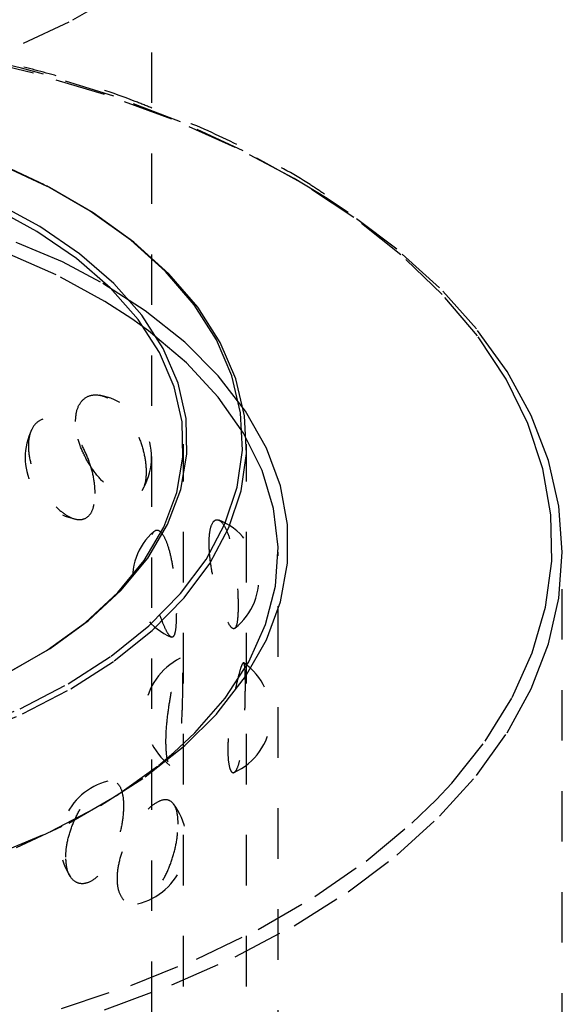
# Model space of a CAD drawing. Header units: inches. Extents: x 1907 to 2452, y -210 to -54.
# Tile 522 of 656: x 2008.43 to 2009.5, y -192.3 to -190.35. Entities that reach past the tile are written whole.
import ezdxf

# ---------------------------------------------------------------- set-up
doc = ezdxf.new("R2010")
doc.units = ezdxf.units.IN
doc.header["$LTSCALE"] = 0.5
doc.header["$MEASUREMENT"] = 0
doc.linetypes.add('HIDDEN', pattern=[0.225, 0.15, -0.075])
doc.layers.add('SID-M-H', color=4, linetype='HIDDEN')

msp = doc.modelspace()

# ---------------------------------------------------------------- linework, layer by layer
at = {"layer": 'SID-M-H'}
for p, q in [((2008.69024, -194.71293), (2008.69024, -189.8165)), ((2008.61992, -190.29888), (2008.52583, -190.35319)), ((2008.52583, -190.35319), (2008.42228, -190.40142)), ((2008.45624, -190.45412), (2008.31016, -190.41919)), ((2008.47563, -190.45592), (2008.43189, -190.44403)), ((2008.59649, -190.49627), (2008.45624, -190.45412)), ((2008.61496, -190.49963), (2008.47563, -190.45592)), ((2008.72985, -190.54532), (2008.59649, -190.49627)), ((2008.74706, -190.55028), (2008.61496, -190.49963)), ((2008.8553, -190.60088), (2008.72985, -190.54532)), ((2008.87088, -190.60747), (2008.74706, -190.55028)), ((2008.97188, -190.66255), (2008.8553, -190.60088)), ((2008.98546, -190.67075), (2008.87088, -190.60747)), ((2008.47798, -190.67507), (2008.37843, -190.62887)), ((2008.48324, -190.67811), (2008.38303, -190.63161)), ((2008.5683, -190.7272), (2008.47798, -190.67507)), ((2009.03725, -190.70232), (2008.97188, -190.66255)), ((2009.08991, -190.73963), (2008.98546, -190.67075)), ((2008.57416, -190.7306), (2008.48324, -190.67811)), ((2008.46842, -190.75768), (2008.37957, -190.70924)), ((2009.0787, -190.72985), (2009.03725, -190.70232)), ((2008.46269, -190.76723), (2008.3745, -190.71915)), ((2008.64832, -190.78467), (2008.5683, -190.7272)), ((2008.65472, -190.78845), (2008.57416, -190.7306)), ((2009.17496, -190.80227), (2009.0787, -190.72985)), ((2009.1834, -190.81358), (2009.08991, -190.73963)), ((2008.54082, -190.82081), (2008.46269, -190.76723)), ((2008.54712, -190.81165), (2008.46842, -190.75768)), ((2008.71711, -190.8468), (2008.64832, -190.78467)), ((2008.72397, -190.851), (2008.65472, -190.78845)), ((2008.50079, -190.85308), (2008.39505, -190.80646)), ((2008.61466, -190.87046), (2008.54712, -190.81165)), ((2009.25992, -190.87926), (2009.17496, -190.80227)), ((2008.58827, -190.86767), (2008.51352, -190.82785)), ((2008.60786, -190.87918), (2008.54082, -190.82081)), ((2009.26521, -190.892), (2009.1834, -190.81358)), ((2008.77386, -190.91286), (2008.71711, -190.8468)), ((2008.7811, -190.91749), (2008.72397, -190.851)), ((2008.59734, -190.90593), (2008.50079, -190.85308)), ((2008.67722, -190.9247), (2008.58827, -190.86767)), ((2008.67014, -190.93332), (2008.61466, -190.87046)), ((2008.66293, -190.94158), (2008.60786, -190.87918)), ((2009.33293, -190.96022), (2009.25992, -190.87926)), ((2008.65044, -190.9404), (2008.59734, -190.90593)), ((2009.33469, -190.97429), (2009.26521, -190.892)), ((2008.75536, -190.98679), (2008.67722, -190.9247)), ((2008.81791, -190.98207), (2008.77386, -190.91286)), ((2008.82544, -190.98717), (2008.7811, -190.91749)), ((2008.68362, -190.96441), (2008.65044, -190.9404)), ((2008.70533, -191.00719), (2008.66293, -190.94158)), ((2008.71285, -190.99942), (2008.67014, -190.93332)), ((2008.75864, -191.02784), (2008.68362, -190.96441)), ((2009.39344, -191.04456), (2009.33293, -190.96022)), ((2008.82182, -191.05325), (2008.75536, -190.98679)), ((2008.84874, -191.05363), (2008.81791, -190.98207)), ((2008.85647, -191.0592), (2008.82544, -190.98717)), ((2009.3913, -191.0598), (2009.33469, -190.97429)), ((2008.73449, -191.07517), (2008.70533, -191.00719)), ((2008.74223, -191.06791), (2008.71285, -190.99942)), ((2008.82156, -191.09552), (2008.75864, -191.02784)), ((2009.44099, -191.13161), (2009.39344, -191.04456)), ((2008.87589, -191.12335), (2008.82182, -191.05325)), ((2008.86598, -191.12669), (2008.84874, -191.05363)), ((2008.87383, -191.13275), (2008.85647, -191.0592)), ((2009.4346, -191.14787), (2009.3913, -191.0598)), ((2008.75004, -191.14463), (2008.73449, -191.07517)), ((2008.75789, -191.13788), (2008.74223, -191.06791)), ((2008.87166, -191.16668), (2008.82156, -191.09552)), ((2008.91697, -191.19634), (2008.87589, -191.12335)), ((2008.75964, -191.20842), (2008.75789, -191.13788)), ((2008.86944, -191.2004), (2008.86598, -191.12669)), ((2008.87731, -191.20695), (2008.87383, -191.13275)), ((2009.47521, -191.22073), (2009.44099, -191.13161)), ((2008.75177, -191.21465), (2008.75004, -191.14463)), ((2009.46424, -191.2378), (2009.4346, -191.14787)), ((2008.90837, -191.24051), (2008.87166, -191.16668)), ((2008.75274, -195.46237), (2008.75274, -191.18839)), ((2008.85907, -191.27389), (2008.86944, -191.2004)), ((2008.87774, -195.46237), (2008.87774, -191.18839)), ((2008.94461, -191.2714), (2008.91697, -191.19634)), ((2008.73966, -191.28434), (2008.75177, -191.21465)), ((2008.74744, -191.27862), (2008.75964, -191.20842)), ((2008.86687, -191.28093), (2008.87731, -191.20695)), ((2009.49585, -191.31123), (2009.47521, -191.22073)), ((2008.93128, -191.31618), (2008.90837, -191.24051)), ((2009.48, -191.32889), (2009.46424, -191.2378)), ((2008.72146, -191.34756), (2008.74744, -191.27862)), ((2008.835, -191.3463), (2008.85907, -191.27389)), ((2008.84264, -191.35383), (2008.86687, -191.28093)), ((2008.9585, -191.34772), (2008.94461, -191.2714)), ((2008.71388, -191.35277), (2008.73966, -191.28434)), ((2008.94013, -191.39282), (2008.93128, -191.31618)), ((2009.50274, -191.40242), (2009.49585, -191.31123)), ((2009.48176, -191.42043), (2009.48, -191.32889)), ((2008.67475, -191.41906), (2008.71388, -191.35277)), ((2008.68204, -191.41434), (2008.72146, -191.34756)), ((2008.79751, -191.41679), (2008.835, -191.3463)), ((2008.8049, -191.42479), (2008.84264, -191.35383)), ((2008.9585, -191.42446), (2008.9585, -191.34772)), ((2008.93482, -191.46957), (2008.94013, -191.39282)), ((2008.62969, -191.47809), (2008.68204, -191.41434)), ((2008.74704, -191.48453), (2008.79751, -191.41679)), ((2008.94024, -195.8097), (2008.94024, -191.40242)), ((2009.49585, -191.49362), (2009.50274, -191.40242)), ((2009.50274, -193.7757), (2009.50274, -191.40242)), ((2008.62278, -191.48234), (2008.67475, -191.41906)), ((2008.75409, -191.49297), (2008.8049, -191.42479)), ((2008.94461, -191.50078), (2008.9585, -191.42446)), ((2009.46949, -191.5117), (2009.48176, -191.42043)), ((2008.91541, -191.54556), (2008.93482, -191.46957)), ((2008.55866, -191.54179), (2008.62278, -191.48234)), ((2008.56509, -191.53798), (2008.62969, -191.47809)), ((2008.68418, -191.54871), (2008.74704, -191.48453)), ((2008.69081, -191.55759), (2008.75409, -191.49297)), ((2009.47521, -191.58412), (2009.49585, -191.49362)), ((2008.91697, -191.57585), (2008.94461, -191.50078)), ((2009.4433, -191.60198), (2009.46949, -191.5117)), ((2008.48321, -191.59664), (2008.55866, -191.54179)), ((2008.48909, -191.59323), (2008.56509, -191.53798)), ((2008.60966, -191.6086), (2008.68418, -191.54871)), ((2008.88211, -191.61992), (2008.91541, -191.54556)), ((2008.6158, -191.61788), (2008.69081, -191.55759)), ((2008.87589, -191.64883), (2008.91697, -191.57585)), ((2009.44099, -191.67323), (2009.47521, -191.58412)), ((2008.39743, -191.64616), (2008.48321, -191.59664)), ((2008.40267, -191.64312), (2008.48909, -191.59323)), ((2008.52437, -191.66348), (2008.60966, -191.6086)), ((2009.40339, -191.69058), (2009.4433, -191.60198)), ((2008.52993, -191.67313), (2008.6158, -191.61788)), ((2008.83531, -191.69183), (2008.88211, -191.61992)), ((2008.82182, -191.71894), (2008.87589, -191.64883)), ((2008.42929, -191.71272), (2008.52437, -191.66348)), ((2008.43423, -191.7227), (2008.52993, -191.67313)), ((2009.39344, -191.76029), (2009.44099, -191.67323)), ((2008.77554, -191.76045), (2008.83531, -191.69183)), ((2009.35007, -191.77679), (2009.40339, -191.69058)), ((2008.32555, -191.75574), (2008.42929, -191.71272)), ((2008.32979, -191.766), (2008.43423, -191.7227)), ((2008.75536, -191.7854), (2008.81818, -191.72304)), ((2008.81818, -191.72304), (2008.82182, -191.71894)), ((2008.73405, -191.79944), (2008.77554, -191.76045)), ((2009.33293, -191.84462), (2009.39344, -191.76029)), ((2008.67722, -191.84748), (2008.75536, -191.7854)), ((2009.28376, -191.85995), (2009.35007, -191.77679)), ((2008.70347, -191.82502), (2008.73405, -191.79944)), ((2008.61992, -191.8848), (2008.70347, -191.82502)), ((2009.25992, -191.92559), (2009.33293, -191.84462)), ((2008.58827, -191.90451), (2008.67722, -191.84748)), ((2009.25326, -191.89267), (2009.28376, -191.85995)), ((2008.52583, -191.93911), (2008.61992, -191.8848)), ((2008.48948, -191.95586), (2008.58827, -191.90451)), ((2009.20498, -191.9394), (2009.25326, -191.89267)), ((2008.42228, -191.98734), (2008.52583, -191.93911)), ((2009.11434, -192.01452), (2009.20498, -191.9394)), ((2009.17496, -192.00258), (2009.25992, -191.92559)), ((2008.38194, -192.00097), (2008.48948, -191.95586)), ((2009.01256, -192.08472), (2009.11434, -192.01452)), ((2009.0787, -192.07499), (2009.17496, -192.00258)), ((2008.97188, -192.14229), (2009.0787, -192.07499)), ((2008.90043, -192.14945), (2009.01256, -192.08472)), ((2008.77883, -192.2082), (2008.90043, -192.14945)), ((2008.8553, -192.20396), (2008.97188, -192.14229)), ((2008.6487, -192.26053), (2008.77883, -192.2082)), ((2008.72985, -192.25953), (2008.8553, -192.20396)), ((2008.51108, -192.30601), (2008.6487, -192.26053)), ((2008.59649, -192.30857), (2008.72985, -192.25953))]:
    msp.add_line(p, q, dxfattribs=at)
for centre, radius, start, end in [((2007.69555, -193.23451), 2.886, 75.21805, 112.19172), ((2007.68587, -192.66718), 2.01696, 65.77344, 109.0696), ((2008.56453, -191.21469), 0.125, 328.43752, 79.69901), ((2008.56453, -191.21469), 0.125, 154.04724, 258.41582), ((2008.77691, -191.45531), 0.125, 308.44538, 68.26564), ((2008.77691, -191.45531), 0.125, 131.35804, 247.23273), ((2008.80139, -191.725), 0.125, 116.0931, 232.92351), ((2008.80139, -191.725), 0.125, 294.50385, 55.52675), ((2008.63375, -191.97711), 0.125, 104.28341, 212.68311), ((2008.63375, -191.97711), 0.125, 283.12581, 37.43462)]:
    msp.add_arc(centre, radius, start, end, dxfattribs=at)
for points, knots in [([(2008.69036, -190.52312), (2008.67871, -190.51839), (2008.62602, -190.497), (2008.54152, -190.46944), (2008.46653, -190.44971), (2008.43714, -190.44197)], [0, 0, 0, 0, 0.1471752, 0.6657456, 1, 1, 1, 1]), ([(2009.03211, -190.69364), (2009.02264, -190.68724), (2008.98045, -190.65874), (2008.89614, -190.61331), (2008.79187, -190.56235), (2008.72025, -190.53467), (2008.69036, -190.52312)], [0, 0, 0, 0, 0.0962866, 0.4290132, 0.7617291, 1, 1, 1, 1]), ([(2008.53914, -191.14403), (2008.53998, -191.15428), (2008.54164, -191.17478), (2008.55446, -191.20847), (2008.57297, -191.24012), (2008.5958, -191.26718), (2008.62005, -191.28651), (2008.64284, -191.29553), (2008.66147, -191.29269), (2008.67408, -191.27819), (2008.67978, -191.25397), (2008.6785, -191.22312), (2008.67062, -191.18908), (2008.65666, -191.15527), (2008.63742, -191.12524), (2008.61436, -191.10257), (2008.58989, -191.09038), (2008.56713, -191.09044), (2008.5496, -191.1027), (2008.5404, -191.12223), (2008.53949, -191.13797), (2008.53914, -191.14403)], [0, 0, 0, 0, 0.0520028, 0.1039827, 0.1564753, 0.2102848, 0.2652762, 0.3208623, 0.3762398, 0.4306423, 0.4836601, 0.5355284, 0.5870576, 0.6391963, 0.6925647, 0.7472181, 0.8026932, 0.8582301, 0.9130199, 0.9664974, 1, 1, 1, 1]), ([(2008.57804, -191.28643), (2008.57738, -191.29597), (2008.57606, -191.31505), (2008.56556, -191.33291), (2008.54962, -191.33994), (2008.52929, -191.3352), (2008.50705, -191.32015), (2008.48521, -191.29686), (2008.46609, -191.26762), (2008.45192, -191.23491), (2008.44483, -191.20178), (2008.44628, -191.17196), (2008.45639, -191.14935), (2008.47364, -191.13718), (2008.49519, -191.13705), (2008.51786, -191.14858), (2008.53902, -191.16992), (2008.55689, -191.19862), (2008.57005, -191.23173), (2008.57702, -191.26237), (2008.57775, -191.27949), (2008.57804, -191.28643)], [0, 0, 0, 0, 0.0554579, 0.1109395, 0.1658403, 0.2192081, 0.2711117, 0.3223399, 0.3739729, 0.4268563, 0.4812619, 0.5368274, 0.5927419, 0.6480375, 0.7019377, 0.7542614, 0.8055938, 0.8569812, 0.9093952, 0.9633154, 1, 1, 1, 1]), ([(2008.8035, -191.3848), (2008.80391, -191.3952), (2008.80475, -191.41601), (2008.81104, -191.45204), (2008.81982, -191.48704), (2008.83009, -191.51816), (2008.84024, -191.54172), (2008.84899, -191.5546), (2008.8555, -191.55485), (2008.85953, -191.54239), (2008.86125, -191.51908), (2008.86087, -191.48803), (2008.85845, -191.45273), (2008.85387, -191.41664), (2008.84698, -191.3834), (2008.83793, -191.3568), (2008.8275, -191.34032), (2008.8171, -191.33631), (2008.80868, -191.34538), (2008.80413, -191.36323), (2008.80367, -191.3788), (2008.8035, -191.3848)], [0, 0, 0, 0, 0.0520028, 0.1039827, 0.1564753, 0.2102848, 0.2652762, 0.3208623, 0.3762398, 0.4306423, 0.4836601, 0.5355284, 0.5870576, 0.6391963, 0.6925647, 0.7472181, 0.8026932, 0.8582301, 0.9130199, 0.9664974, 1, 1, 1, 1]), ([(2008.69024, -191.36782), (2008.69278, -191.36401), (2008.69781, -191.35646), (2008.70783, -191.36081), (2008.71744, -191.37614), (2008.72571, -191.40113), (2008.73206, -191.4328), (2008.73632, -191.46805), (2008.73841, -191.4998), (2008.73862, -191.51704), (2008.73871, -191.52402)], [0, 0, 0, 0, 0.1351046, 0.2675563, 0.396134, 0.5222756, 0.6485526, 0.7773523, 0.909853, 1, 1, 1, 1]), ([(2008.73871, -191.52402), (2008.73851, -191.53345), (2008.73813, -191.55233), (2008.73491, -191.5685), (2008.72956, -191.57292), (2008.72202, -191.56476), (2008.71292, -191.54587), (2008.70337, -191.51872), (2008.69511, -191.48967), (2008.69165, -191.47054), (2008.69024, -191.46275)], [0, 0, 0, 0, 0.1354515, 0.2709611, 0.4050519, 0.5353986, 0.6621689, 0.7872897, 0.9133994, 1, 1, 1, 1]), ([(2008.71808, -191.77879), (2008.71839, -191.78824), (2008.71901, -191.80715), (2008.72364, -191.82349), (2008.72979, -191.82801), (2008.73633, -191.81973), (2008.74199, -191.80041), (2008.74622, -191.7726), (2008.74896, -191.73914), (2008.75045, -191.70317), (2008.75103, -191.66838), (2008.75092, -191.6389), (2008.75003, -191.61866), (2008.748, -191.6104), (2008.74446, -191.6149), (2008.73942, -191.63096), (2008.73336, -191.65618), (2008.72709, -191.68786), (2008.72171, -191.72298), (2008.71855, -191.75459), (2008.71822, -191.77182), (2008.71808, -191.77879)], [0, 0, 0, 0, 0.0554579, 0.1109395, 0.1658403, 0.2192081, 0.2711117, 0.3223399, 0.3739729, 0.4268563, 0.4812619, 0.5368274, 0.5927419, 0.6480375, 0.7019377, 0.7542614, 0.8055938, 0.8569812, 0.9093952, 0.9633154, 1, 1, 1, 1]), ([(2008.87536, -191.66682), (2008.87529, -191.67727), (2008.87514, -191.69816), (2008.87384, -191.73481), (2008.87135, -191.77058), (2008.86728, -191.80246), (2008.86159, -191.82656), (2008.85478, -191.83968), (2008.84804, -191.8399), (2008.8428, -191.8273), (2008.84024, -191.80388), (2008.84082, -191.77286), (2008.84428, -191.73768), (2008.84987, -191.70172), (2008.85653, -191.66845), (2008.86306, -191.64154), (2008.86846, -191.62445), (2008.87222, -191.61962), (2008.87437, -191.62792), (2008.87525, -191.64532), (2008.87533, -191.66084), (2008.87536, -191.66682)], [0, 0, 0, 0, 0.0520028, 0.1039827, 0.1564753, 0.2102848, 0.2652762, 0.3208623, 0.3762398, 0.4306423, 0.4836601, 0.5355284, 0.5870576, 0.6391963, 0.6925647, 0.7472181, 0.8026932, 0.8582301, 0.9130199, 0.9664974, 1, 1, 1, 1]), ([(2008.51974, -192.0067), (2008.52049, -192.01628), (2008.52201, -192.03545), (2008.53368, -192.05379), (2008.55028, -192.0611), (2008.56977, -192.05601), (2008.58919, -192.03978), (2008.60655, -192.01461), (2008.62053, -191.98321), (2008.63019, -191.94861), (2008.63482, -191.91445), (2008.63388, -191.88484), (2008.62721, -191.86367), (2008.61516, -191.85368), (2008.59884, -191.85575), (2008.57998, -191.86888), (2008.56064, -191.89098), (2008.54283, -191.91971), (2008.52875, -191.95243), (2008.5209, -191.9827), (2008.52007, -191.99978), (2008.51974, -192.0067)], [0, 0, 0, 0, 0.0554579, 0.1109395, 0.1658403, 0.2192081, 0.2711117, 0.3223399, 0.3739729, 0.4268563, 0.4812619, 0.5368274, 0.5927419, 0.6480375, 0.7019377, 0.7542614, 0.8055938, 0.8569812, 0.9093952, 0.9633154, 1, 1, 1, 1]), ([(2008.74231, -191.94134), (2008.74176, -191.95171), (2008.74066, -191.97245), (2008.73197, -192.00787), (2008.71866, -192.0417), (2008.70096, -192.07091), (2008.68039, -192.09179), (2008.65922, -192.10148), (2008.64038, -192.09856), (2008.62678, -192.08364), (2008.62039, -192.05913), (2008.62183, -192.02835), (2008.63057, -191.99467), (2008.64537, -191.96121), (2008.66442, -191.9311), (2008.68539, -191.90756), (2008.7057, -191.89363), (2008.72297, -191.89138), (2008.73532, -191.90146), (2008.74147, -191.91972), (2008.74207, -191.93533), (2008.74231, -191.94134)], [0, 0, 0, 0, 0.0520028, 0.1039827, 0.1564753, 0.2102848, 0.2652762, 0.3208623, 0.3762398, 0.4306423, 0.4836601, 0.5355284, 0.5870576, 0.6391963, 0.6925647, 0.7472181, 0.8026932, 0.8582301, 0.9130199, 0.9664974, 1, 1, 1, 1])]:
    msp.add_open_spline(points, degree=3, knots=knots, dxfattribs=at)

doc.saveas('drawing.dxf')
